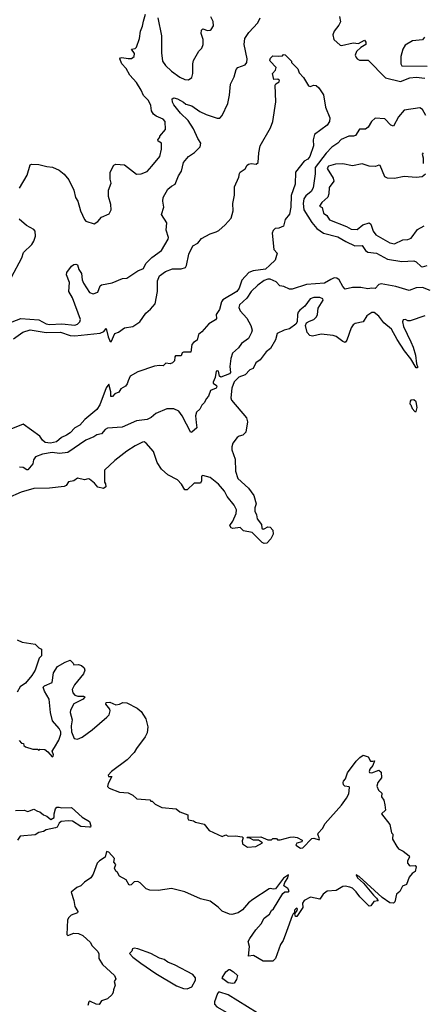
# Model space of a CAD drawing. Extents: x 1933546 to 2138868, y 524910 to 667279.
# Tile 400 of 466: x 2099087 to 2102433, y 574925 to 583090. Entities that reach past the tile are written whole.
import ezdxf

# ---------------------------------------------------------------- set-up
doc = ezdxf.new("R2010")
doc.units = 0

msp = doc.modelspace()

# ---------------------------------------------------------------- linework, layer by layer
at = {"layer": '0CON10XD'}
for points in [[(2099025, 580584.3), (2099095, 580613.3), (2099245, 580600.5), (2099305, 580569), (2099335, 580561.3), (2099435, 580567.3), (2099545, 580557.8), (2099565, 580564.3), (2099584.4, 580585.6), (2099590, 580605), (2099524, 580784), (2099494.7, 580835), (2099499.8, 580909.8), (2099474.4, 580975.6), (2099477, 580993), (2099517.5, 581045), (2099535, 581059.4), (2099552.7, 581062.7), (2099566.4, 581056.4), (2099578.3, 581018.3), (2099600.5, 580985), (2099603.5, 580933.5), (2099614.6, 580905), (2099665, 580828), (2099695, 580816.9), (2099735, 580830), (2099755, 580883.3), (2099765, 580891.2), (2099852.3, 580907.7), (2099940, 580945), (2099975, 580946.2), (2100065, 581008), (2100114.3, 581025.7), (2100132.7, 581067.3), (2100183.2, 581116.7), (2100263.4, 581176.6), (2100318.7, 581271.3), (2100320, 581285), (2100300, 581345), (2100305.8, 581405), (2100263.8, 581475), (2100282, 581535), (2100272.5, 581585), (2100275.8, 581615), (2100315, 581685.8), (2100345, 581710), (2100375.7, 581725), (2100403.3, 581795), (2100427.1, 581832.9), (2100445.6, 581905), (2100485.8, 581955), (2100535, 581989.2), (2100583.8, 582035), (2100588.8, 582065), (2100562.9, 582105), (2100527.3, 582185), (2100483.9, 582253.9), (2100419.6, 582315), (2100364.6, 582385), (2100353.5, 582405), (2100350, 582435), (2100365, 582443.3), (2100395, 582432.5), (2100445, 582406.7), (2100465, 582389.1), (2100515, 582375.3), (2100578.9, 582328.9), (2100632.7, 582302.7), (2100725, 582272.9), (2100745, 582274), (2100764.2, 582295), (2100812, 582395), (2100826.7, 582465), (2100833.3, 582555), (2100865.7, 582615), (2100882.8, 582677.2), (2100895.8, 582694.2), (2100955.5, 582714.4), (2100968.6, 582735), (2100973.1, 582765), (2100948.2, 582885), (2100952.9, 582935), (2100987.5, 582985), (2101060, 583065), (2101081.4, 583105)], [(2100182.5, 581875), (2100248.8, 581955), (2100263.3, 582015), (2100262.5, 582065), (2100235, 582082.5), (2100233.3, 582095), (2100250, 582115), (2100250, 582125), (2100295, 582180), (2100293.8, 582245), (2100275, 582264), (2100219.3, 582289.3), (2100197, 582307), (2100180, 582335), (2100175, 582377.5), (2100155, 582421.2), (2100112.4, 582462.4), (2100094.4, 582505), (2100055, 582568.6), (2100000.6, 582630.6), (2099969.7, 582685), (2099933.6, 582725), (2099917.5, 582765), (2099922.5, 582775), (2099932.5, 582777.5), (2099985, 582766.9), (2100015, 582769.1), (2100036.2, 582785), (2100039.8, 582809.8), (2100013.8, 582845), (2100045, 582851.4), (2100055, 582862), (2100080, 582935), (2100088.9, 582995), (2100105.5, 583035), (2100112, 583078.1), (2100131.1, 583135)], [(2100231.1, 583105), (2100262.7, 582955), (2100263.6, 582815), (2100270.8, 582745), (2100295, 582708.8), (2100345, 582664.2), (2100415, 582614.2), (2100455, 582593.8), (2100485, 582590), (2100515, 582610), (2100523.3, 582645), (2100522, 582725), (2100528.3, 582751.7), (2100571.7, 582828.3), (2100596.7, 582855), (2100608, 582885), (2100607.1, 582925), (2100592.5, 582975), (2100595, 583002.5), (2100605, 583013.3), (2100645, 583000), (2100665, 583002.5), (2100675, 583007.5), (2100692.3, 583037.7), (2100692, 583075), (2100672, 583115)], [(2101737, 583117), (2101746.4, 583073.6), (2101732.5, 583045), (2101694.1, 582995.9), (2101683.8, 582965), (2101690, 582925), (2101745, 582877.5), (2101755, 582876.7), (2101852.7, 582897.3), (2101896.1, 582893.9), (2101945, 582920), (2101957.5, 582905), (2101957.5, 582885), (2101915, 582860), (2101880, 582825), (2101869.2, 582795), (2101875, 582776.7), (2101885, 582764.2), (2101905, 582755.7), (2101975, 582754.2), (2102118.3, 582608.3), (2102245, 582576.3), (2102321.3, 582608.7), (2102375, 582613.1), (2102445, 582604.7)], [(2102443.8, 582945), (2102425.9, 582924.1), (2102342.5, 582915), (2102282.6, 582877.4), (2102262.5, 582845), (2102245.6, 582784.4), (2102245.8, 582725), (2102256, 582706), (2102465, 582704.6)], [(2099036.8, 580443.2), (2099111.9, 580498.1), (2099175, 580517.7), (2099305, 580494.7), (2099425, 580499), (2099505, 580471.7), (2099542.9, 580467.1), (2099755, 580489.4), (2099785.6, 580504.4), (2099805, 580530), (2099820.7, 580460.7), (2099835, 580426.7), (2099845, 580420), (2099875, 580487.5), (2099905, 580497.5), (2099955, 580533.8), (2100025.6, 580545), (2100082.7, 580585), (2100132.7, 580655), (2100171.8, 580688.2), (2100210, 580735), (2100228.3, 580835), (2100230.5, 580925), (2100246.9, 580965), (2100295, 581002.2), (2100355, 581024), (2100425, 581025.3), (2100460.6, 581035), (2100469.2, 581050.8), (2100490, 581145), (2100521.4, 581215), (2100565, 581237.1), (2100595, 581274.2), (2100666.2, 581315), (2100715, 581329.6), (2100737.4, 581342.6), (2100790.6, 581389.4), (2100840, 581445), (2100855.6, 581504.4), (2100854.7, 581565.3), (2100868.2, 581635), (2100868.9, 581705), (2100902.5, 581785), (2100908.8, 581815), (2100915, 581826.2), (2100955.9, 581854.1), (2100973.3, 581885), (2100985, 581893.3), (2101005, 581898), (2101047.7, 581892.3), (2101063.3, 581905), (2101068.6, 581985), (2101080.6, 582045), (2101165.4, 582194.6), (2101184.6, 582245), (2101211.7, 582408.3), (2101204.1, 582545.9), (2101210.7, 582559.3), (2101237.5, 582575), (2101240, 582585), (2101226.1, 582596.1), (2101194.1, 582594.1), (2101183.8, 582645), (2101208.3, 582671.7), (2101213, 582693), (2101163.8, 582745), (2101160, 582755), (2101165, 582770), (2101185, 582790), (2101235, 582787.5), (2101265, 582790), (2101275, 582800), (2101288.3, 582798.3), (2101340, 582745), (2101340, 582735), (2101393, 582683), (2101405, 582650), (2101440.7, 582610.7), (2101480.7, 582540.7), (2101495, 582536.7), (2101525, 582547.5), (2101543.6, 582543.6), (2101568, 582525), (2101605, 582466.7), (2101622.9, 582365), (2101658.8, 582275), (2101656.2, 582245), (2101636.2, 582215), (2101531.5, 582138.5), (2101519.2, 582095), (2101522.9, 582045), (2101491.9, 581955), (2101475, 581932.9), (2101445, 581916), (2101373.3, 581825), (2101370.6, 581725), (2101336.8, 581633.2), (2101335.5, 581535), (2101325, 581477.5), (2101286.4, 581433.6), (2101275, 581377.5), (2101235, 581360), (2101205, 581357.5), (2101189.3, 581340.7), (2101180.7, 581319.3), (2101192.5, 581185), (2101222.5, 581155), (2101203.8, 581095), (2101160, 581055), (2101125, 581020.7), (2101021.5, 581008.5), (2100987.8, 580992.2), (2100929.1, 580930.9), (2100905, 580862.5), (2100887.5, 580835), (2100772.2, 580767.8), (2100760.5, 580749.5), (2100742.2, 580687.8), (2100716, 580645), (2100718, 580612), (2100709.2, 580600.8), (2100655, 580568.8), (2100597.6, 580502.4), (2100569.4, 580480.6), (2100556.9, 580433.1), (2100527, 580413), (2100515, 580397.5), (2100505, 580332.5), (2100445, 580334.2), (2100435, 580326.7), (2100425, 580302), (2100378.6, 580301.4), (2100372.5, 580295), (2100369.6, 580260.5), (2100355, 580243.3), (2100335, 580237.5), (2100298.3, 580241.7), (2100275, 580218.8), (2100245, 580222.4), (2100204.4, 580215.6), (2100065, 580169.4), (2100003.2, 580135), (2099985.4, 580095), (2099979.1, 580070.9), (2099965, 580050), (2099925, 580027.5), (2099909.3, 580000.7), (2099875, 579986.2), (2099855, 579964.2), (2099842.5, 579965), (2099843.5, 580005), (2099825, 580067.5), (2099805, 580036), (2099751.2, 579895), (2099725, 579857.1), (2099627.3, 579775), (2099585, 579727.7), (2099544.3, 579705.8), (2099505, 579664.5), (2099475.9, 579644.1), (2099434.1, 579625.9), (2099392, 579588), (2099341.9, 579578.1), (2099298.8, 579585), (2099275, 579602), (2099253.3, 579635), (2099115, 579735.5), (2098925, 579658.2)], [(2102455, 582296), (2102426.5, 582345), (2102405, 582358.2), (2102275, 582338.8), (2102227.8, 582285), (2102185, 582207.1), (2102165, 582215.6), (2102115, 582268), (2102035, 582274.2), (2102003, 582247), (2101975, 582198.8), (2101955, 582181.2), (2101905, 582183.3), (2101869.8, 582130.2), (2101855, 582124.4), (2101815, 582124.5), (2101753.1, 582096.9), (2101724.3, 582065), (2101675, 582032.2), (2101627, 581983), (2101536.5, 581865), (2101537.6, 581812.4), (2101520, 581695), (2101504.6, 581665), (2101459.9, 581630.1), (2101442.5, 581605), (2101436.5, 581565), (2101442.2, 581512.2), (2101508.9, 581409), (2101549.3, 581359.3), (2101605, 581319.6), (2101725, 581288), (2101789.5, 581249.5), (2101865, 581214.7), (2101926.8, 581216.8), (2101954.7, 581174.7), (2101972.6, 581162.6), (2102045, 581152.7), (2102135, 581104.7), (2102255, 581085.4), (2102355, 581090.6), (2102373.4, 581083.4), (2102415, 581042.5), (2102425, 581040), (2102465, 581051.4)], [(2102433, 581987), (2102422.5, 581975), (2102432.5, 581945), (2102433, 581897)], [(2099085, 581692.5), (2099148, 581802), (2099175, 581886.7), (2099185, 581891.2), (2099245, 581890), (2099312.3, 581872.3), (2099358, 581868), (2099413, 581843), (2099455, 581810), (2099493, 581763), (2099535, 581677.5), (2099550.8, 581615), (2099568.6, 581585), (2099592, 581505), (2099625, 581432.5), (2099635, 581420), (2099705, 581396.2), (2099733.9, 581416.1), (2099765, 581452.5), (2099829.3, 581480.7), (2099846.4, 581513.6), (2099843, 581557), (2099824.2, 581625), (2099822, 581675), (2099846.2, 581735), (2099836.4, 581766.4), (2099836.7, 581825), (2099867, 581883), (2099885, 581892.5), (2099957, 581887), (2100055, 581810), (2100095, 581812.5), (2100145, 581830), (2100182.5, 581875)], [(2102450.7, 581809.3), (2102422.3, 581787.7), (2102375, 581780.8), (2102275, 581790), (2102195, 581772.9), (2102136, 581776), (2102115, 581787.5), (2102075, 581880), (2102065, 581882.5), (2102036.1, 581873.9), (2101985, 581875.7), (2101925, 581894.4), (2101845, 581878.8), (2101765, 581895.4), (2101705, 581890.9), (2101647.5, 581875), (2101636.9, 581855), (2101686.9, 581775), (2101690.2, 581749.8), (2101652.4, 581697.6), (2101650, 581645), (2101640.5, 581619.5), (2101590.6, 581575), (2101573.3, 581545), (2101595, 581532), (2101605, 581486.2), (2101634.4, 581465), (2101655, 581430), (2101795.3, 581375.3), (2101835, 581352.7), (2101885, 581349.6), (2101931.4, 581388.6), (2101985, 581406.4), (2101998.2, 581395), (2102016.2, 581335), (2102038.1, 581305), (2102155, 581240.6), (2102195, 581231.4), (2102262.5, 581265), (2102305, 581267.7), (2102332.3, 581277.7), (2102385, 581350), (2102440.1, 581379.9)], [(2099017.5, 580955), (2099103.3, 581115), (2099119.3, 581160.7), (2099186.7, 581225), (2099205, 581252.5), (2099218.1, 581295), (2099214.3, 581335), (2099205, 581350.8), (2099144.5, 581384.5), (2099081.2, 581435)], [(2102489.1, 580845), (2102425, 580870.3), (2102375, 580867.7), (2102315, 580843.8), (2102205, 580877.5), (2102085, 580899.2), (2102064.7, 580895.3), (2102035, 580861.4), (2102005, 580863.8), (2101972.9, 580857.1), (2101915, 580868.9), (2101845, 580869.2), (2101785, 580855.8), (2101765, 580877.1), (2101735, 580932.5), (2101715.8, 580945.8), (2101695, 580948), (2101665, 580936.4), (2101615, 580904), (2101464.8, 580895.2), (2101345, 580855.6), (2101325, 580854.4), (2101277.2, 580877.2), (2101242.4, 580882.4), (2101212.9, 580915), (2101162.8, 580937.2)], [(2101162.8, 580937.2), (2101145, 580938.9), (2101115, 580928.4), (2101061.6, 580888.4), (2101005.3, 580835), (2100969.8, 580780.2), (2100910.4, 580725), (2100903.8, 580703.8), (2100913.6, 580675), (2100970, 580615), (2101004.3, 580554.3), (2101014.2, 580515), (2101009.7, 580495), (2100985, 580445.4), (2100926, 580405), (2100901.9, 580368.1), (2100851.2, 580325), (2100838.3, 580281.7), (2100830, 580215), (2100835, 580164.4), (2100825, 580154.6), (2100755, 580126), (2100744.2, 580134.2), (2100735, 580174), (2100725, 580178.9), (2100715.6, 580174.4), (2100707, 580123), (2100690, 580085), (2100690.8, 580075), (2100717.5, 580057.5), (2100722, 580045), (2100715, 580034.2), (2100670, 580015), (2100652.6, 579967.4), (2100633.1, 579945), (2100620, 579915), (2100596.3, 579893.7), (2100580.6, 579859.4), (2100552.5, 579835), (2100544.1, 579805), (2100550.6, 579749.4), (2100554.5, 579705), (2100515, 579670), (2100505, 579667.5), (2100434.8, 579805), (2100405, 579843.1), (2100364.3, 579864.2), (2100307.2, 579862.8), (2100215, 579823.6), (2100177.6, 579792.5), (2100145, 579774.7), (2100055, 579763.2), (2099935, 579711.1), (2099815, 579701.9), (2099795, 579692.1), (2099765, 579656.1), (2099725, 579648.6), (2099700.3, 579629.7), (2099635, 579603.1), (2099485, 579502.2), (2099416.3, 579493.7), (2099355, 579499.8), (2099275, 579487.8), (2099216.7, 579465), (2099199.9, 579440.1), (2099194.5, 579405.6), (2099155, 579356), (2099145, 579355.8), (2099115, 579375.6), (2099085, 579379.5)], [(2102328.9, 580418.9), (2102350, 580375), (2102368.7, 580308.7), (2102377.5, 580235), (2102385.9, 580214.1), (2102385, 580202.5), (2102375, 580202), (2102328.8, 580278.8), (2102276.5, 580345), (2102215, 580439.2), (2102170.5, 580525), (2102105.7, 580575), (2102065, 580630.8), (2102025, 580662), (2102005, 580662), (2101964.4, 580635.6), (2101934.3, 580585.7), (2101868.7, 580571.3), (2101850.3, 580559.7), (2101835.6, 580535), (2101798.6, 580431.4), (2101785, 580414.3), (2101765, 580420.6), (2101711.8, 580461.8), (2101685, 580471.2), (2101585, 580481.6), (2101515, 580464.6), (2101490.9, 580470.8), (2101470.4, 580495), (2101456.2, 580555), (2101464.4, 580575), (2101490.1, 580589.9), (2101525, 580603.1), (2101547.7, 580625), (2101555.9, 580645), (2101561.7, 580698.3), (2101604, 580765), (2101598.8, 580775), (2101575, 580785.5), (2101525, 580786.2), (2101494.3, 580775), (2101451.5, 580715), (2101408.1, 580681.9), (2101396.2, 580665), (2101389.4, 580645), (2101388.2, 580585), (2101376.2, 580565), (2101325, 580526.4), (2101278.6, 580515), (2101221.4, 580488.6), (2101208.8, 580435), (2101167.4, 580362.6), (2101130, 580335), (2101079.4, 580270.6), (2101045, 580244.4), (2101021.2, 580198.8), (2100995, 580186.1), (2100955.3, 580144.7), (2100902.9, 580125), (2100865, 580086.7), (2100845.7, 580034.3), (2100836.9, 579955), (2100842.5, 579935), (2100967.4, 579787.4), (2100975.4, 579754.5), (2100960.6, 579669.4), (2100936.7, 579643.3), (2100905, 579636.8), (2100889.2, 579625), (2100855, 579578.1), (2100846.9, 579546.9), (2100845, 579523.3), (2100873.1, 579445), (2100876.7, 579345), (2100896.2, 579285), (2100983.8, 579205), (2101027.5, 579145), (2101048, 579075), (2101036.8, 579043.2), (2101036.7, 579015), (2101049.4, 578985), (2101055, 578950), (2101092.9, 578905), (2101094.6, 578874.6), (2101105, 578865.7), (2101115, 578866.7), (2101145, 578885.8), (2101163.1, 578883.1), (2101185.5, 578855.5), (2101188.5, 578825), (2101170, 578785), (2101135, 578750), (2101113.3, 578745), (2101095.8, 578755), (2101015, 578838.8), (2100942.3, 578852.3), (2100915, 578880), (2100855, 578871.1), (2100838.8, 578875), (2100830, 578895), (2100852.5, 578932.5), (2100882, 578995), (2100882.9, 579025), (2100865, 579064), (2100807.4, 579137.4), (2100785, 579180), (2100735, 579237.8), (2100665, 579293.8), (2100605, 579311.2), (2100594.2, 579305.8), (2100593.8, 579265), (2100585, 579247.5), (2100534.1, 579245.9), (2100475, 579191.2), (2100455, 579192.5), (2100428.8, 579238.8), (2100396.2, 579275), (2100315, 579316.4), (2100263.3, 579363.3), (2100227.8, 579417.8), (2100195, 579510.3), (2100135, 579577.8), (2100118.3, 579588.3), (2100105, 579587.6), (2100045, 579557.2), (2099975, 579512.9), (2099875, 579435.3), (2099790, 579355), (2099790, 579255), (2099798.3, 579241.7), (2099800, 579215), (2099781.7, 579201.7), (2099733.9, 579213.9), (2099706.4, 579246.4), (2099665, 579280), (2099655, 579283.3), (2099625, 579273.8), (2099565, 579289.2), (2099534.5, 579265.5), (2099492.8, 579257.2), (2099472.6, 579227.4), (2099455, 579218.9), (2099335, 579205.5), (2099205, 579201.1), (2099098.6, 579171.4), (2098985, 579121.5)], [(2102446.1, 580633.9), (2102325, 580593.3), (2102305, 580593.8), (2102285, 580603.3), (2102265, 580600), (2102261.2, 580585), (2102267.5, 580545), (2102328.9, 580418.9)], [(2102375, 579840), (2102382.5, 579875), (2102375, 579920), (2102355, 579937.5), (2102330, 579935), (2102323, 579927), (2102320, 579905), (2102330, 579895), (2102340, 579865), (2102361.7, 579841.7), (2102375, 579840)], [(2099065, 577947.5), (2099108.3, 577928.3), (2099215, 577911.2), (2099245, 577881.2), (2099268.8, 577868.8), (2099267.1, 577815), (2099247.5, 577795), (2099214.4, 577695), (2099187.2, 577652.8), (2099135, 577588.8), (2099091.2, 577558.8), (2099066.8, 577513.2)], [(2099081.7, 577111.7), (2099101.7, 577091.7), (2099118.3, 577088.3), (2099121.7, 577071.7), (2099135, 577060), (2099195, 577040), (2099235, 577040), (2099245, 577030), (2099255, 577040), (2099295, 577037.5), (2099319.3, 577019.3), (2099355, 576977.5), (2099365, 576982.5), (2099368, 576995), (2099356.7, 577025), (2099375.8, 577054.2), (2099412.5, 577115), (2099427.5, 577165), (2099427.5, 577185), (2099413, 577213), (2099360, 577275), (2099341.2, 577345), (2099330, 577455), (2099293, 577523), (2099282.5, 577555), (2099293, 577567), (2099356.7, 577593.3), (2099367.5, 577675), (2099400, 577725), (2099465, 577762.5), (2099505, 577777.5), (2099530, 577755), (2099535, 577740), (2099575, 577742.5), (2099600, 577735), (2099620, 577715), (2099626.4, 577696.4), (2099616.7, 577665), (2099540, 577575), (2099522.5, 577535), (2099528.3, 577508.3), (2099545, 577487.5), (2099569.3, 577479.3), (2099615, 577480), (2099626.2, 577475), (2099613.3, 577455), (2099535, 577416.7), (2099506.7, 577365), (2099503.9, 577343.9), (2099521.2, 577285), (2099514, 577235), (2099515.5, 577185), (2099539.5, 577129.5), (2099565, 577123.3), (2099605, 577141), (2099688.6, 577201.4), (2099808.5, 577305), (2099827.9, 577325), (2099837.6, 577357.6), (2099833, 577373), (2099802.2, 577415), (2099802.9, 577427.1), (2099835, 577430.8), (2099885, 577407.5), (2099915, 577414), (2099941.9, 577428.1), (2099975, 577424.4), (2100060.4, 577380.4), (2100092.8, 577352.8), (2100132.9, 577292.9), (2100148.5, 577225), (2100143.1, 577176.9), (2100127.3, 577142.7), (2100054.5, 577045), (2100037.1, 577012.9), (2099977.9, 576952.1), (2099846.7, 576855), (2099820, 576825), (2099823, 576813), (2099850, 576815), (2099820, 576755), (2099815, 576730), (2099828.3, 576718.3), (2099913, 576683), (2099985, 576680), (2100025, 576660), (2100058.3, 576628.3), (2100165, 576620), (2100175, 576610), (2100185, 576610), (2100210, 576585), (2100265, 576557.5), (2100385, 576546.2), (2100415, 576521.2), (2100480, 576495), (2100480, 576465), (2100487.5, 576455), (2100526.9, 576446.9), (2100545.6, 576435.6), (2100615, 576418), (2100657.5, 576365), (2100765, 576317.5), (2100795, 576330), (2100815, 576320), (2100875, 576322.5), (2100930, 576315), (2100940, 576305), (2100930.3, 576279.7), (2100935, 576256.2), (2100975, 576229.3), (2101045, 576234.6), (2101100, 576265), (2101067, 576287), (2101025, 576286.7), (2100995, 576302.5), (2100970, 576305), (2100975, 576310), (2101085, 576312.5), (2101145, 576290), (2101175, 576290), (2101185, 576300), (2101215, 576300), (2101225, 576290), (2101245, 576290), (2101328.3, 576311.7), (2101355, 576312.5), (2101387, 576307), (2101430, 576285), (2101427, 576273), (2101385, 576262.5), (2101377.5, 576245), (2101415, 576218.8), (2101435, 576221.2), (2101508.8, 576301.2), (2101525, 576304), (2101570, 576290), (2101573, 576297), (2101559.2, 576335), (2101560.8, 576345), (2101597.9, 576382.1), (2101620, 576425), (2101754.6, 576575.4), (2101797.5, 576635), (2101815, 576670), (2101821.7, 576721.7), (2101817.5, 576727.5), (2101783, 576733), (2101770, 576745), (2101767.5, 576765), (2101772.5, 576775)], [(2101772.5, 576775), (2101786.7, 576795), (2101803.3, 576845), (2101875, 576942.5), (2101907, 576973), (2101935, 576990), (2101976.4, 576976.4), (2101995, 576942.5), (2102015, 576940), (2102027.5, 576945), (2102013.3, 576905), (2101990, 576875), (2101983.3, 576855), (2101987, 576847), (2102005, 576843.3), (2102065, 576866.7), (2102085, 576850), (2102086.4, 576803.6), (2102056.4, 576763.6), (2102046.7, 576735), (2102061.2, 576701.2), (2102090, 576675), (2102086.7, 576645), (2102105, 576617.5), (2102115, 576580), (2102118.8, 576535), (2102087.5, 576505), (2102156.7, 576415), (2102168.3, 576348.3), (2102180, 576335), (2102177.5, 576295), (2102213, 576233), (2102226.7, 576215), (2102265.8, 576195.8), (2102316.2, 576155), (2102318.8, 576145), (2102301.2, 576115), (2102303.3, 576095), (2102315, 576080), (2102325, 576072.5), (2102365, 576076.7), (2102372.5, 576065), (2102366.2, 576025), (2102341.2, 576008.8), (2102315, 575980), (2102295, 575917.5), (2102260, 575905), (2102238.3, 575861.7), (2102210.4, 575839.5), (2102197.5, 575775), (2102185, 575764.3), (2102155, 575767.8), (2102092, 575812), (2101900, 575985), (2101875, 576000), (2101887.5, 575975), (2101938.3, 575928.3), (2102018.8, 575828.8), (2102046.2, 575805), (2102058.3, 575781.7), (2102022.5, 575777.5), (2101999.3, 575740.7), (2101985, 575737.5), (2101906.1, 575816.1), (2101877.7, 575857.7), (2101845, 575888.8), (2101825, 575897.5), (2101785, 575903.8), (2101765, 575900.8), (2101710, 575870), (2101635, 575862.5), (2101601.7, 575838.3), (2101575, 575797.5), (2101497, 575813), (2101444.6, 575785.3), (2101432.5, 575765), (2101433, 575727), (2101385, 575653.3), (2101373.6, 575653.6), (2101367.5, 575675), (2101387.7, 575702.3), (2101390, 575715), (2101385, 575722.5), (2101375, 575718), (2101366.2, 575705), (2101362.5, 575677.5), (2101355, 575676.2), (2101345, 575657.5), (2101299.3, 575529.3), (2101270, 575455), (2101249.7, 575420.3), (2101207.7, 575305), (2101185, 575281.9), (2101105, 575282.5), (2101025, 575328.6), (2100983.6, 575323.6), (2100992.2, 575405), (2100982.2, 575445), (2100995, 575469.4), (2101045, 575541.4), (2101088.9, 575591.1), (2101115, 575640), (2101157.7, 575672.3), (2101175, 575703.3), (2101192.3, 575717.7), (2101267.5, 575845), (2101285, 575857.1), (2101315, 575857.5), (2101320, 575865), (2101311.2, 575885), (2101276.4, 575906.4), (2101283.8, 575936.2), (2101310, 575975), (2101315, 575997.5), (2101275, 575970), (2101206.5, 575883.5), (2101188.6, 575878.6), (2101165, 575886.7), (2101155, 575883.3), (2101020, 575795), (2100983.6, 575766.4), (2100935, 575707.5), (2100897, 575683), (2100845, 575670), (2100825, 575672.5), (2100765, 575697.5), (2100731.7, 575731.7), (2100665, 575781.2), (2100585, 575800), (2100455, 575856.7), (2100345, 575886.7), (2100235, 575870), (2100165, 575871.2), (2100135, 575883.8), (2100085, 575933.3), (2100065, 575943.3), (2100035, 575940), (2100010, 575915), (2099995, 575912.5), (2099968.3, 575958.3), (2099915, 575987.5), (2099898.3, 576018.3), (2099885, 576030), (2099873.8, 576055), (2099883.8, 576085), (2099868, 576105), (2099872.9, 576135), (2099825, 576187.5), (2099807, 576193), (2099796.7, 576145), (2099747.5, 576115), (2099730, 576095), (2099696.7, 576005), (2099677.5, 575975), (2099625, 575937.5), (2099595, 575907.5), (2099560, 575895), (2099512.5, 575855), (2099536.7, 575785), (2099544, 575735), (2099568.1, 575695), (2099566.5, 575683.5), (2099512.5, 575665), (2099493.3, 575645), (2099483.8, 575625), (2099476.7, 575505), (2099485, 575496.7), (2099535, 575515.6), (2099575, 575511.1), (2099610, 575495), (2099675, 575437.5), (2099683.9, 575413.9), (2099733.6, 575363.6), (2099743, 575343), (2099743.6, 575303.6), (2099772.5, 575255), (2099873.6, 575163.6), (2099882.5, 575135), (2099870, 575115), (2099877.5, 575085), (2099863.6, 575046.4), (2099862.5, 575025), (2099853.3, 575005), (2099815, 574970), (2099766.4, 574953.6), (2099745, 574922.5), (2099720, 574925), (2099675, 574947.5), (2099665, 574950), (2099660, 574945), (2099652.5, 574915)], [(2099052.5, 576532.5), (2099125, 576536.2), (2099155.5, 576524.4), (2099205, 576542.9), (2099235, 576525.6), (2099255, 576521.5), (2099284.5, 576495), (2099312, 576485), (2099345, 576457.5), (2099372.5, 576475), (2099372.9, 576505), (2099385, 576546.2), (2099395, 576560), (2099415, 576560.8), (2099435, 576553.3), (2099515, 576556.2), (2099606, 576476), (2099665, 576441.2), (2099677.5, 576405), (2099673.3, 576395), (2099665, 576392.9), (2099595, 576400), (2099525, 576444), (2099487.5, 576447.5), (2099430.3, 576439.7), (2099413.9, 576426.1), (2099396.7, 576395), (2099385, 576388.8), (2099307, 576373), (2099285, 576357.1), (2099245, 576349.4), (2099215, 576330.8), (2099091.6, 576318.4), (2099068.6, 576285)], [(2100475, 575053.7), (2100515, 575070.3), (2100545.2, 575124.8), (2100545.7, 575145.7), (2100522.3, 575172.3), (2100375, 575250.9), (2100315.3, 575275), (2100285.5, 575295.5), (2100245, 575308.8), (2100174.6, 575345), (2100065, 575386), (2100035, 575389.5), (2100023.3, 575385), (2100016.7, 575365), (2099998, 575345), (2100024, 575315), (2100090, 575265), (2100215, 575179.9), (2100387.9, 575077.9), (2100445, 575055.2), (2100475, 575053.7)], [(2100855, 575096.7), (2100815, 575104), (2100770, 575135), (2100766.7, 575145), (2100796.7, 575195), (2100820, 575215), (2100830, 575215), (2100860, 575195), (2100892.5, 575165), (2100885, 575130), (2100865, 575100), (2100855, 575096.7)], [(2101135, 574724.2), (2101153.3, 574745), (2101155.7, 574775), (2101111, 574801), (2101055.1, 574855.1), (2100814.9, 575004.9), (2100745, 575025.3), (2100735, 575024.6), (2100725.6, 575014.4), (2100700.5, 574945), (2100703, 574925), (2100721.4, 574905), (2100805, 574856.6), (2101002.5, 574765), (2101095, 574729.7), (2101135, 574724.2)]]:
    msp.add_lwpolyline(points, dxfattribs=at)

doc.saveas('drawing.dxf')
